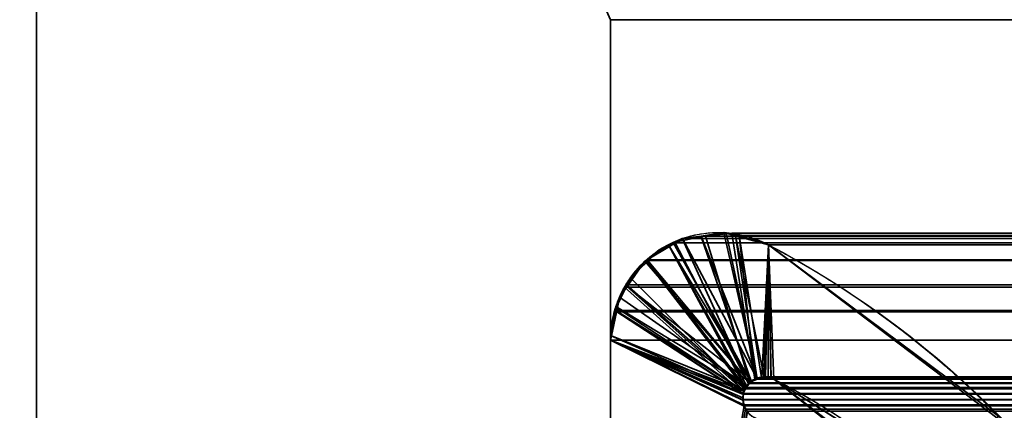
# Model space of a CAD drawing. Header units: millimetres. Extents: x -490 to 6690, y -115 to 132.
# Tile 906 of 1031: x 5486.88 to 5493.74, y 9.28 to 12. Entities that reach past the tile are written whole.
import ezdxf

# ---------------------------------------------------------------- set-up
doc = ezdxf.new("R2010")
doc.units = ezdxf.units.MM
doc.layers.add('151', color=7, linetype='Continuous', true_color=0xffffff)

# ---------------------------------------------------------------- blocks, each defined once
blk = doc.blocks.new('UG_SURFACE_338')
at = {"layer": '151', "color": 7, "linetype": 'Continuous', "lineweight": 35}
for points in [[(5486.7501, -22, -8), (5486.7501, 16, -8), (5487, 16, -8), (5487, -22, -8)], [(5487, -22, 2020), (5487, 16, 2020), (5486.7501, 16, 2020.2501), (5486.7501, -22, 2020.2501)], [(5487, 16, 2020), (5487, -22, 2020), (5487, -22, -8), (5487, 16, -8)]]:
    blk.add_3dface(points, dxfattribs=at)
blk = doc.blocks.new('UG_SURFACE_342')
at = {"layer": '151', "color": 14, "linetype": 'Continuous', "lineweight": 35}
for points in [[(6517.3001, -10, 2024.3001), (6517.3001, 19, 2024.3001), (5482.6999, 19, 2024.3001), (5482.6999, -10, 2024.3001)], [(6513.2499, 16.25, 2020.2501), (6513.2499, -22, 2020.2501), (5486.7501, -22, 2020.2501), (5486.7501, 16.25, 2020.2501)]]:
    blk.add_3dface(points, dxfattribs=at)
blk = doc.blocks.new('UG_SURFACE_343')
at = {"layer": '151', "color": 7, "linetype": 'Continuous', "lineweight": 35}
for points in [[(5486.7501, 16, 2020.2501), (5486.7501, -22, 2020.2501), (6513.2499, -22, 2020.2501), (6513.2499, 16, 2020.2501)], [(5486.7501, -22, 2020.2501), (5486.7501, 16, 2020.2501), (5487, 16, 2020), (5487, -22, 2020)], [(6513, 16, 2020), (6513, -22, 2020), (5487, -22, 2020), (5487, 16, 2020)]]:
    blk.add_3dface(points, dxfattribs=at)
blk = doc.blocks.new('UG_SURFACE_350')
at = {"layer": '151', "color": 46, "linetype": 'Continuous', "lineweight": 35}
for points in [[(5491.6315, 10.4934, -8), (5491.6315, 10.4872, 2015.3682), (5491.7889, 10.5176, 2015.2111)], [(5491.806, 10.5165, -8), (5491.6315, 10.4934, -8), (5491.7889, 10.5176, 2015.2111)], [(5491.7889, 10.5176, 2015.2111), (5491.6315, 10.4872, 2015.3682), (5491.9801, 9.4814, 2015.0197), (5492.0206, 9.4973, 2014.9794)], [(5492.0206, 9.503, -8), (5491.6315, 10.4934, -8), (5491.806, 10.5165, -8)], [(5491.806, 10.5165, -8), (5491.7889, 10.5176, 2015.2111), (5491.8718, 10.4948, 2015.1279)], [(5491.8718, 10.4948, 2015.1279), (5491.7889, 10.5176, 2015.2111), (5492.0206, 9.4973, 2014.9794)], [(5491.8718, 10.4948, 2015.1279), (5491.8709, 10.4979, -8), (5491.806, 10.5165, -8)], [(5491.806, 10.5165, -8), (5491.8709, 10.4979, -8), (5492.0697, 9.5096, -8), (5492.0206, 9.503, -8)], [(5491.2558, 10.3275, -8), (5491.3397, 10.3959, 2015.6605), (5491.4026, 10.4309, 2015.5973)], [(5491.4026, 10.4309, 2015.5973), (5491.4098, 10.4203, -8), (5491.2558, 10.3275, -8)], [(5491.4026, 10.4309, 2015.5973), (5491.3397, 10.3959, 2015.6605), (5491.2596, 10.319, 2015.7404), (5491.9405, 9.4365, 2015.0595)], [(5491.4098, 10.4203, -8), (5491.4026, 10.4309, 2015.5973), (5491.4355, 10.4492, 2015.5644)], [(5491.9496, 9.447, 2015.0502), (5491.9777, 9.4783, 2015.0225), (5491.4355, 10.4492, 2015.5644), (5491.4026, 10.4309, 2015.5973)], [(5491.4026, 10.4309, 2015.5973), (5491.9405, 9.4365, 2015.0595), (5491.9496, 9.447, 2015.0502)], [(5491.4355, 10.4492, 2015.5644), (5491.5023, 10.4762, -8), (5491.4098, 10.4203, -8)], [(5491.4098, 10.4203, -8), (5491.5023, 10.4762, -8), (5492.0197, 9.5024, -8), (5491.9782, 9.4776, -8)], [(5491.5023, 10.4762, -8), (5491.4355, 10.4492, 2015.5644), (5491.6315, 10.4872, 2015.3682)], [(5491.9777, 9.4783, 2015.0225), (5491.9801, 9.4814, 2015.0197), (5491.6315, 10.4872, 2015.3682), (5491.4355, 10.4492, 2015.5644)], [(5491.6315, 10.4872, 2015.3682), (5491.6315, 10.4934, -8), (5491.5023, 10.4762, -8)], [(5491.5023, 10.4762, -8), (5491.6315, 10.4934, -8), (5492.0206, 9.503, -8), (5492.0197, 9.5024, -8)], [(5491.8709, 10.4979, -8), (5491.8718, 10.4948, 2015.1279), (5492.1002, 10.4321, 2014.8995)], [(5492.1002, 10.4321, 2014.8995), (5492.1002, 10.4321, -8), (5491.8709, 10.4979, -8)], [(5491.8709, 10.4979, -8), (5492.1002, 10.4321, -8), (5492.0793, 9.511, -8), (5492.0697, 9.5096, -8)], [(5492.0206, 9.4973, 2014.9794), (5492.0545, 9.5105, 2014.9457), (5492.1002, 10.4321, 2014.8995), (5491.8718, 10.4948, 2015.1279)], [(5492.1002, 10.4321, 2014.8995), (5492.0545, 9.5105, 2014.9457), (5492.0692, 9.5077, 2014.9307)], [(5492.0692, 9.5077, 2014.9307), (5492.1184, 9.4987, 2014.8816), (5492.1002, 10.4321, 2014.8995)], [(5492.1179, 9.5004, -8), (5492.0793, 9.511, -8), (5492.1002, 10.4321, -8)], [(5493.7043, 9.2394, -8), (5492.1002, 10.4321, -8), (5492.1002, 10.4321, 2014.8995), (5493.7043, 9.2394, 2013.2957)], [(5492.1002, 10.4321, -8), (5492.137, 9.4954, -8), (5492.1179, 9.5004, -8)], [(5493.2179, 8.6672, -8), (5492.137, 9.4954, -8), (5492.1002, 10.4321, -8), (5493.7043, 9.2394, -8)], [(5493.7043, 9.2394, 2013.2957), (5492.1002, 10.4321, 2014.8995), (5492.137, 9.4954, 2014.8633), (5493.2203, 8.638, 2013.7796)], [(5492.1184, 9.4987, 2014.8816), (5492.137, 9.4954, 2014.8633), (5492.1002, 10.4321, 2014.8995)], [(5491.2558, 10.3275, -8), (5491.4098, 10.4203, -8), (5491.9782, 9.4776, -8), (5491.9696, 9.4727, -8)], [(5491.2558, 10.3275, -8), (5491.2596, 10.319, 2015.7404), (5491.3397, 10.3959, 2015.6605)], [(5491.2395, 10.3178, -8), (5491.1108, 10.1446, 2015.8894), (5491.1389, 10.2028, 2015.861)], [(5491.2395, 10.3178, -8), (5491.1156, 10.1426, -8), (5491.1108, 10.1446, 2015.8894)], [(5491.1156, 10.1426, -8), (5491.2395, 10.3178, -8), (5491.9696, 9.4727, -8)], [(5491.2395, 10.3178, -8), (5491.1389, 10.2028, 2015.861), (5491.2596, 10.319, 2015.7404)], [(5491.931, 9.4119, 2015.069), (5491.9405, 9.4365, 2015.0595), (5491.2596, 10.319, 2015.7404), (5491.1389, 10.2028, 2015.861)], [(5491.2596, 10.319, 2015.7404), (5491.2558, 10.3275, -8), (5491.2395, 10.3178, -8)], [(5491.9696, 9.4727, -8), (5491.2395, 10.3178, -8), (5491.2558, 10.3275, -8)], [(5491.1389, 10.2028, 2015.861), (5491.1108, 10.1446, 2015.8894), (5491.931, 9.4119, 2015.069)], [(5491.0626, 10.0678, -8), (5491.0388, 9.9961, 2015.9614), (5491.1108, 10.1446, 2015.8894)], [(5491.1108, 10.1446, 2015.8894), (5491.0388, 9.9961, 2015.9614), (5491.931, 9.4119, 2015.069)], [(5491.1108, 10.1446, 2015.8894), (5491.1156, 10.1426, -8), (5491.0626, 10.0678, -8)], [(5491.9696, 9.4727, -8), (5491.951, 9.4474, -8), (5491.0626, 10.0678, -8), (5491.1156, 10.1426, -8)], [(5491.0626, 10.0678, -8), (5491.0474, 9.996, -8), (5491.0388, 9.9961, 2015.9614)], [(5491.0474, 9.996, -8), (5491.0626, 10.0678, -8), (5491.951, 9.4474, -8)], [(5491.0064, 9.799, -8), (5491.0045, 9.7991, 2015.9955), (5491.0302, 9.9788, 2015.9698)], [(5491.0302, 9.9788, 2015.9698), (5491.0045, 9.7991, 2015.9955), (5491.9238, 9.3934, 2015.0762), (5491.931, 9.4119, 2015.069)], [(5491.0064, 9.799, -8), (5491.0302, 9.9788, 2015.9698), (5491.0388, 9.9961, 2015.9614)], [(5491.0388, 9.9961, 2015.9614), (5491.0474, 9.996, -8), (5491.0064, 9.799, -8)], [(5491.951, 9.4474, -8), (5491.9343, 9.4249, -8), (5491.0064, 9.799, -8), (5491.0474, 9.996, -8)], [(5491.931, 9.4119, 2015.069), (5491.0388, 9.9961, 2015.9614), (5491.0302, 9.9788, 2015.9698)], [(5491.0002, 9.7678, -8), (5491.0002, 9.7678, 2016), (5491.0045, 9.7991, 2015.9955)], [(5491.0045, 9.7991, 2015.9955), (5491.0064, 9.799, -8), (5491.0002, 9.7678, -8)], [(5491.9238, 9.3911, 2015.0762), (5491.9238, 9.3934, 2015.0762), (5491.0045, 9.7991, 2015.9955), (5491.0002, 9.7678, 2016)], [(5491.0002, 9.7678, -8), (5491.0064, 9.799, -8), (5491.9343, 9.4249, -8), (5491.9314, 9.4125, -8)], [(5491.0002, 9.7678, -8), (5491.0002, 4, -8), (5491.0002, 4, 2016), (5491.0002, 9.7678, 2016)], [(5491.0002, 4, -8), (5491.0002, 9.7678, -8), (5491.9305, 9.3086, -8), (5491.9543, 9.2719, -8)], [(5491.0002, 9.7678, -8), (5491.9209, 9.3671, -8), (5491.9233, 9.3523, -8), (5491.9305, 9.3092, -8)], [(5491.9314, 9.4125, -8), (5491.9262, 9.3904, -8), (5491.0002, 9.7678, -8)], [(5491.9305, 9.3092, -8), (5491.9305, 9.3086, -8), (5491.0002, 9.7678, -8)], [(5491.9262, 9.3904, -8), (5491.9209, 9.3671, -8), (5491.0002, 9.7678, -8)], [(5491.0002, 9.7678, 2016), (5491.9209, 9.3503, 2015.0788), (5491.9214, 9.3519, 2015.0788), (5491.9238, 9.3911, 2015.0762)], [(5491.9305, 9.3094, 2015.0697), (5491.9209, 9.3503, 2015.0788), (5491.0002, 9.7678, 2016), (5491.0002, 4, 2016)], [(5491.9777, 9.4783, 2015.0225), (5491.9496, 9.447, 2015.0502), (5491.951, 9.4474, -8)], [(5491.951, 9.4474, -8), (5491.9696, 9.4727, -8), (5491.9777, 9.4783, 2015.0225)], [(5491.9696, 9.4727, -8), (5491.9782, 9.4776, -8), (5491.9777, 9.4783, 2015.0225)], [(5491.9801, 9.4814, 2015.0197), (5491.9777, 9.4783, 2015.0225), (5491.9782, 9.4776, -8)], [(5491.9782, 9.4776, -8), (5492.0197, 9.5024, -8), (5492.0206, 9.4973, 2014.9794)], [(5492.0206, 9.4973, 2014.9794), (5491.9801, 9.4814, 2015.0197), (5491.9782, 9.4776, -8)], [(5492.0206, 9.4973, 2014.9794), (5492.0197, 9.5024, -8), (5492.0206, 9.503, -8)], [(5492.0692, 9.5077, 2014.9307), (5492.0545, 9.5105, 2014.9457), (5492.0206, 9.503, -8)], [(5492.0545, 9.5105, 2014.9457), (5492.0206, 9.4973, 2014.9794), (5492.0206, 9.503, -8)], [(5492.0206, 9.503, -8), (5492.0697, 9.5096, -8), (5492.0692, 9.5077, 2014.9307)], [(5492.0692, 9.5077, 2014.9307), (5492.0697, 9.5096, -8), (5492.0793, 9.511, -8)], [(5492.1184, 9.4987, 2014.8816), (5492.0692, 9.5077, 2014.9307), (5492.0793, 9.511, -8)], [(5492.0793, 9.511, -8), (5492.1179, 9.5004, -8), (5492.1184, 9.4987, 2014.8816)], [(5492.1179, 9.5004, -8), (5492.137, 9.4954, -8), (5492.137, 9.4954, 2014.8633)], [(5492.137, 9.4954, 2014.8633), (5492.1184, 9.4987, 2014.8816), (5492.1179, 9.5004, -8)], [(5492.137, 9.4954, -8), (5493.2179, 8.6672, -8), (5493.2203, 8.638, 2013.7796)], [(5493.2203, 8.638, 2013.7796), (5492.137, 9.4954, 2014.8633), (5492.137, 9.4954, -8)], [(5491.931, 9.4119, 2015.069), (5491.9238, 9.3934, 2015.0762), (5491.9262, 9.3904, -8)], [(5491.9262, 9.3904, -8), (5491.9314, 9.4125, -8), (5491.931, 9.4119, 2015.069)], [(5491.9405, 9.4365, 2015.0595), (5491.931, 9.4119, 2015.069), (5491.9314, 9.4125, -8)], [(5491.9314, 9.4125, -8), (5491.9343, 9.4249, -8), (5491.9496, 9.447, 2015.0502)], [(5491.9496, 9.447, 2015.0502), (5491.9405, 9.4365, 2015.0595), (5491.9314, 9.4125, -8)], [(5491.9343, 9.4249, -8), (5491.951, 9.4474, -8), (5491.9496, 9.447, 2015.0502)], [(5491.9233, 9.3523, -8), (5491.9209, 9.3671, -8), (5491.9238, 9.3911, 2015.0762)], [(5491.9209, 9.3671, -8), (5491.9262, 9.3904, -8), (5491.9238, 9.3911, 2015.0762)], [(5491.9233, 9.3523, -8), (5491.9214, 9.3519, 2015.0788), (5491.9209, 9.3503, 2015.0788)], [(5491.9209, 9.3503, 2015.0788), (5491.9305, 9.3094, 2015.0697), (5491.9233, 9.3523, -8)], [(5491.9238, 9.3911, 2015.0762), (5491.9214, 9.3519, 2015.0788), (5491.9233, 9.3523, -8)], [(5491.9233, 9.3523, -8), (5491.9305, 9.3094, 2015.0697), (5491.9305, 9.3092, 2015.0695)], [(5491.9305, 9.3092, 2015.0695), (5491.9305, 9.3092, -8), (5491.9233, 9.3523, -8)], [(5491.9238, 9.3934, 2015.0762), (5491.9238, 9.3911, 2015.0762), (5491.9262, 9.3904, -8)], [(5491.9529, 9.2717, 2015.0468), (5491.9305, 9.3092, 2015.0695), (5491.9305, 9.3094, 2015.0697), (5491.0002, 4, 2016)], [(5491.9305, 9.3086, -8), (5491.9305, 9.3092, 2015.0695), (5491.9529, 9.2717, 2015.0468)], [(5491.9305, 9.3086, -8), (5491.9305, 9.3092, -8), (5491.9305, 9.3092, 2015.0695)], [(5491.9529, 9.2717, 2015.0468), (5491.9543, 9.2719, -8), (5491.9305, 9.3086, -8)]]:
    blk.add_3dface(points, dxfattribs=at)
blk = doc.blocks.new('UG_SURFACE_351')
at = {"layer": '151', "color": 46, "linetype": 'Continuous', "lineweight": 35}
for points in [[(5491.8451, 10.5126, 2015.1551), (5491.6625, 10.4928, 2015.3372), (6508.3375, 10.4928, 2015.3372)], [(5491.6625, 10.4928, 2015.3372), (5491.8451, 10.5126, 2015.1551), (5492.0053, 9.4968, 2014.9944), (5491.9705, 9.4712, 2015.0297)], [(5491.8451, 10.5126, 2015.1551), (6508.3375, 10.4928, 2015.3372), (6508.1549, 10.5126, 2015.1551)], [(6508.1549, 10.5126, 2015.1551), (6508.1048, 10.4968, 2015.105), (5491.8952, 10.4968, 2015.105), (5491.8451, 10.5126, 2015.1551)], [(5492.0058, 9.4968, 2014.9941), (5492.0053, 9.4968, 2014.9944), (5491.8451, 10.5126, 2015.1551), (5491.8952, 10.4968, 2015.105)], [(5491.2543, 10.3284, 2015.7454), (6508.7457, 10.3284, 2015.7454), (6508.5497, 10.4459, 2015.5499), (5491.4503, 10.4459, 2015.5499)], [(5491.2543, 10.3284, 2015.7454), (5491.4503, 10.4459, 2015.5499), (5491.962, 9.4651, 2015.0383), (5491.9429, 9.4379, 2015.0573)], [(5491.4985, 10.475, 2015.5013), (5491.4503, 10.4459, 2015.5499), (6508.5497, 10.4459, 2015.5499)], [(5491.962, 9.4651, 2015.0383), (5491.4503, 10.4459, 2015.5499), (5491.4985, 10.475, 2015.5013)], [(6508.5015, 10.475, 2015.5013), (6508.3375, 10.4928, 2015.3372), (5491.6625, 10.4928, 2015.3372), (5491.4985, 10.475, 2015.5013)], [(5491.4985, 10.475, 2015.5013), (5491.6625, 10.4928, 2015.3372), (5491.9705, 9.4712, 2015.0297), (5491.962, 9.4651, 2015.0383)], [(5491.4985, 10.475, 2015.5013), (6508.5497, 10.4459, 2015.5499), (6508.5015, 10.475, 2015.5013)], [(5491.8952, 10.4968, 2015.105), (6508.1048, 10.4968, 2015.105), (6507.8998, 10.4321, 2014.8995), (5492.1002, 10.4321, 2014.8995)], [(5491.8952, 10.4968, 2015.105), (5492.0521, 9.507, 2014.9477), (5492.0058, 9.4968, 2014.9941)], [(5491.8952, 10.4968, 2015.105), (5492.1002, 10.4321, 2014.8995), (5492.0716, 9.5113, 2014.9283), (5492.0521, 9.507, 2014.9477)], [(5492.0983, 9.5048, 2014.9019), (5492.0716, 9.5113, 2014.9283), (5492.1002, 10.4321, 2014.8995)], [(5492.1002, 10.4321, 2014.8995), (5492.137, 9.4954, 2014.8633), (5492.0983, 9.5048, 2014.9019)], [(5492.1002, 10.4321, 2014.8995), (6507.8998, 10.4321, 2014.8995), (6506.2995, 9.2202, 2013.2997), (5493.7005, 9.2202, 2013.2997)], [(5492.8551, 9.0437, 2014.1449), (5492.137, 9.4954, 2014.8633), (5492.1002, 10.4321, 2014.8995), (5493.7005, 9.2202, 2013.2997)], [(5491.2453, 10.3227, 2015.7549), (5491.1108, 10.1539, 2015.8894), (6508.8892, 10.1539, 2015.8894)], [(5491.9362, 9.429, 2015.0635), (5491.1108, 10.1539, 2015.8894), (5491.2453, 10.3227, 2015.7549)], [(6508.7547, 10.3227, 2015.7549), (6508.7457, 10.3284, 2015.7454), (5491.2543, 10.3284, 2015.7454), (5491.2453, 10.3227, 2015.7549)], [(5491.2453, 10.3227, 2015.7549), (5491.2543, 10.3284, 2015.7454), (5491.9429, 9.4379, 2015.0573), (5491.9362, 9.429, 2015.0635)], [(5491.2453, 10.3227, 2015.7549), (6508.8892, 10.1539, 2015.8894), (6508.7547, 10.3227, 2015.7549)], [(5491.0965, 10.1364, 2015.9032), (5491.0302, 9.9739, 2015.97), (6508.9698, 9.9739, 2015.97)], [(5491.9252, 9.3963, 2015.075), (5491.0302, 9.9739, 2015.97), (5491.0965, 10.1364, 2015.9032)], [(6508.9035, 10.1364, 2015.9032), (6508.8892, 10.1539, 2015.8894), (5491.1108, 10.1539, 2015.8894), (5491.0965, 10.1364, 2015.9032)], [(5491.0965, 10.1364, 2015.9032), (5491.1108, 10.1539, 2015.8894), (5491.9362, 9.429, 2015.0635), (5491.9252, 9.3963, 2015.075)], [(5491.0965, 10.1364, 2015.9032), (6508.9698, 9.9739, 2015.97), (6508.9035, 10.1364, 2015.9032)], [(5491.9238, 9.3927, 2015.0762), (5491.0002, 9.7678, 2016), (5491.0259, 9.9643, 2015.9738), (5491.0302, 9.9739, 2015.97)], [(5491.0002, 9.7678, 2016), (6508.9998, 9.7678, 2016), (6508.9741, 9.9643, 2015.9738)], [(5491.0259, 9.9643, 2015.9738), (5491.0002, 9.7678, 2016), (6508.9741, 9.9643, 2015.9738)], [(6508.9741, 9.9643, 2015.9738), (6508.9698, 9.9739, 2015.97), (5491.0302, 9.9739, 2015.97), (5491.0259, 9.9643, 2015.9738)], [(5491.9252, 9.3963, 2015.075), (5491.9238, 9.3927, 2015.0762), (5491.0302, 9.9739, 2015.97)], [(5491.0002, 9.7678, 2016), (5491.0002, 4, 2016), (6508.9998, 4, 2016), (6508.9998, 9.7678, 2016)], [(5491.0002, 4, 2016), (5491.0002, 9.7678, 2016), (5491.9276, 9.3176, 2015.0726), (5491.931, 9.3096, 2015.069)], [(5491.0002, 9.7678, 2016), (5491.9209, 9.3523, 2015.079), (5491.9276, 9.3176, 2015.0726)], [(5491.0002, 9.7678, 2016), (5491.9238, 9.3927, 2015.0762), (5491.9209, 9.3539, 2015.079), (5491.9209, 9.3523, 2015.079)], [(5491.962, 9.4651, 2015.0383), (5491.9705, 9.4712, 2015.0297), (6508.0295, 9.4712, 2015.0297), (6508.038, 9.4651, 2015.0383)], [(6508.0295, 9.4712, 2015.0297), (5491.9705, 9.4712, 2015.0297), (5492.0053, 9.4968, 2014.9944)], [(5492.0053, 9.4968, 2014.9944), (5492.0058, 9.4968, 2014.9941), (6507.9942, 9.4968, 2014.9941), (6507.9947, 9.4968, 2014.9944)], [(6507.9947, 9.4968, 2014.9944), (6508.0295, 9.4712, 2015.0297), (5492.0053, 9.4968, 2014.9944)], [(5492.0521, 9.507, 2014.9477), (6507.9479, 9.507, 2014.9477), (6507.9942, 9.4968, 2014.9941), (5492.0058, 9.4968, 2014.9941)], [(6507.9284, 9.5113, 2014.9283), (5492.0521, 9.507, 2014.9477), (5492.0716, 9.5113, 2014.9283)], [(6507.9284, 9.5113, 2014.9283), (6507.9479, 9.507, 2014.9477), (5492.0521, 9.507, 2014.9477)], [(5492.0716, 9.5113, 2014.9283), (6507.9017, 9.5048, 2014.9019), (6507.9284, 9.5113, 2014.9283)], [(5492.0716, 9.5113, 2014.9283), (5492.0983, 9.5048, 2014.9019), (6507.9017, 9.5048, 2014.9019)], [(5492.137, 9.4954, 2014.8633), (6507.863, 9.4954, 2014.8633), (6507.9017, 9.5048, 2014.9019), (5492.0983, 9.5048, 2014.9019)], [(6507.1449, 9.0437, 2014.1449), (5492.137, 9.4954, 2014.8633), (5492.8551, 9.0437, 2014.1449)], [(6507.1449, 9.0437, 2014.1449), (6507.863, 9.4954, 2014.8633), (5492.137, 9.4954, 2014.8633)], [(6508.0748, 9.3963, 2015.075), (5491.9252, 9.3963, 2015.075), (5491.9362, 9.429, 2015.0635)], [(5491.9362, 9.429, 2015.0635), (5491.9429, 9.4379, 2015.0573), (6508.0571, 9.4379, 2015.0573), (6508.0638, 9.429, 2015.0635)], [(6508.0638, 9.429, 2015.0635), (6508.0748, 9.3963, 2015.075), (5491.9362, 9.429, 2015.0635)], [(6508.038, 9.4651, 2015.0383), (5491.9429, 9.4379, 2015.0573), (5491.962, 9.4651, 2015.0383)], [(6508.038, 9.4651, 2015.0383), (6508.0571, 9.4379, 2015.0573), (5491.9429, 9.4379, 2015.0573)], [(6508.0762, 9.3927, 2015.0762), (5491.9209, 9.3539, 2015.079), (5491.9238, 9.3927, 2015.0762)], [(6508.0762, 9.3927, 2015.0762), (6508.0791, 9.3539, 2015.079), (5491.9209, 9.3539, 2015.079)], [(6508.0791, 9.3539, 2015.079), (5491.9276, 9.3176, 2015.0726), (5491.9209, 9.3523, 2015.079)], [(5491.9209, 9.3523, 2015.079), (5491.9209, 9.3539, 2015.079), (6508.0791, 9.3539, 2015.079)], [(5491.9238, 9.3927, 2015.0762), (5491.9252, 9.3963, 2015.075), (6508.0748, 9.3963, 2015.075), (6508.0762, 9.3927, 2015.0762)], [(5491.9276, 9.3176, 2015.0726), (6508.0791, 9.3539, 2015.079), (6508.0791, 9.3523, 2015.079)], [(6508.0791, 9.3523, 2015.079), (6508.0724, 9.3176, 2015.0726), (5491.9276, 9.3176, 2015.0726)], [(5491.931, 9.3096, 2015.069), (5491.9415, 9.2861, 2015.0585), (5491.0002, 4, 2016)], [(5491.0002, 4, 2016), (5491.9415, 9.2861, 2015.0585), (5491.9529, 9.2727, 2015.0471)], [(6508.0724, 9.3176, 2015.0726), (6508.069, 9.3096, 2015.069), (5491.931, 9.3096, 2015.069), (5491.9276, 9.3176, 2015.0726)], [(5491.931, 9.3096, 2015.069), (6508.069, 9.3096, 2015.069), (6508.0585, 9.2861, 2015.0585)], [(5491.9415, 9.2861, 2015.0585), (5491.931, 9.3096, 2015.069), (6508.0585, 9.2861, 2015.0585)], [(6508.0585, 9.2861, 2015.0585), (6508.0471, 9.2727, 2015.0471), (5491.9529, 9.2727, 2015.0471), (5491.9415, 9.2861, 2015.0585)]]:
    blk.add_3dface(points, dxfattribs=at)
blk = doc.blocks.new('UG_SURFACE_366')
at = {"layer": '151', "color": 254, "linetype": 'Continuous', "lineweight": 35}
for points in [[(5498.7502, 4, 2008.25), (5498.7502, 111.75, 2008.25), (5487, 111.75, 2020), (5487, 86, 2020)], [(5498.7502, 4, 2008.25), (5487, 86, 2020), (5494.9999, 12, 2012.0001)], [(5487, 4, 2020), (5487, 21, 2020), (5487, 21, -8), (5487, 4, -8)], [(5487, 21, 2020), (5487, 4, 2020), (5491.0002, 4, 2016), (5491.0002, 12, 2016)], [(5491.0002, 12, -8), (5491.0002, 4, -8), (5487, 4, -8), (5487, 21, -8)], [(5491.0002, 12, 2016), (5491.0002, 4, 2016), (5491.0002, 4, -8), (5491.0002, 12, -8)]]:
    blk.add_3dface(points, dxfattribs=at)
blk = doc.blocks.new('UG_SURFACE_369')
at = {"layer": '151', "color": 254, "linetype": 'Continuous', "lineweight": 35}
for points in [[(6523.2501, 111.75, 2030.2501), (5476.7499, 111.75, 2030.2501), (5476.7499, -10, 2030.2501), (6523.2501, -10, 2030.2501)], [(5487, 86, 2020), (5487, 111.75, 2020), (5498.7502, 111.75, 2008.25), (5498.7502, 4, 2008.25)], [(5494.9999, 12, 2012.0001), (5487, 86, 2020), (5498.7502, 4, 2008.25)], [(6517.4999, 21, 2024.4999), (6517.4999, -8, 2024.4999), (5482.5001, -8, 2024.4999), (5482.5001, 21, 2024.4999)], [(6513, 4, 2020), (6513, 21, 2020), (5487, 21, 2020), (5487, 4, 2020)], [(5491.0002, 12, 2016), (5491.0002, 4, 2016), (5487, 4, 2020), (5487, 21, 2020)], [(6508.9998, 12, 2016), (6508.9998, 4, 2016), (5491.0002, 4, 2016), (5491.0002, 12, 2016)]]:
    blk.add_3dface(points, dxfattribs=at)
blk = doc.blocks.new('UG_SURFACE_390')
at = {"layer": '151', "color": 252, "linetype": 'Continuous', "lineweight": 35}
for points in [[(6690.0001, -6.2, 2201.9999), (6690.0001, 113.2, 2201.9999), (5309.9999, 113.2, 2201.9999), (5309.9999, -6.2, 2201.9999)], [(5460, -6.2, 2052), (5460, 113.2, 2052), (6540, 113.2, 2052), (6540, -6.2, 2052)]]:
    blk.add_3dface(points, dxfattribs=at)

msp = doc.modelspace()

# ---------------------------------------------------------------- linework, layer by layer
at = {"layer": '151', "color": 253, "linetype": 'Continuous', "lineweight": -3}
for p, q in [((5487, 4, 2020), (5487, 21, 2020)), ((5487, 4, -8), (5487, 21, -8)), ((5487, 4, 2020), (5487, 21, 2020)), ((5487, 16, 2020), (5487, -22, 2020)), ((5487, 16, -8), (5487, -22, -8)), ((5487, 16, 2020), (5487, -22, 2020)), ((5491, 12, 2016), (5495, 12, 2012)), ((5491, 12, 2016), (5491, 4, 2016)), ((5491, 12, -8), (5491, 4, -8)), ((5491, 12, 2016), (5491, 12, -8)), ((5491, 12, 2016), (5491, 4, 2016)), ((5495, 12, -8), (5491, 12, -8)), ((5495, 12, 2012), (5491, 12, 2016)), ((6509, 12, 2016), (5491, 12, 2016)), ((6507.8995, 10.4321, 2014.8995), (5492.1005, 10.4321, 2014.8995)), ((5492.1005, 10.4321, 2014.8995), (5492.1005, 10.4321, -8)), ((5491, 9.7678, -8), (5491, 4, -8)), ((6509, 9.7678, 2016), (5491, 9.7678, 2016)), ((5491, 9.7678, 2016), (5491, 4, 2016)), ((5491, 9.7678, 2016), (5491, 9.7678, -8)), ((5491, 9.7678, 2016), (5491, 4, 2016)), ((5492.1367, 9.4954, 2014.8633), (5492.1367, 9.4954, -8)), ((6507.8633, 9.4954, 2014.8633), (5492.1367, 9.4954, 2014.8633))]:
    msp.add_line(p, q, dxfattribs=at)
at = {"layer": '151', "color": 253, "linetype": 'Continuous', "lineweight": -3, "extrusion": (0, 0, -1)}
for centre, radius, start, end in [((-5491.7507, 9.7678, 8), 0.7507, 0, 117.76528), ((-5489.0822, 4.6991, 8), 6.479, 117.76528, 153.25636)]:
    msp.add_arc(centre, radius, start, end, dxfattribs=at)
at = {"layer": '151', "color": 253, "linetype": 'Continuous', "lineweight": -3}
for centre, radius, start, end in [((5492.0697, 9.3622, -8), 0.1491, 63.27542, 270), ((5490.1206, 5.491, -8), 4.4833, 20.3926, 63.27542)]:
    msp.add_arc(centre, radius, start, end, dxfattribs=at)
for points, knots in [([(5491, 9.7678, 2016), (5491, 9.8345, 2016), (5491.0093, 9.9021, 2015.9907), (5491.043, 10.0262, 2015.957), (5491.0675, 10.0845, 2015.9325), (5491.1379, 10.2096, 2015.8621), (5491.1895, 10.2721, 2015.8105), (5491.3223, 10.3931, 2015.6777), (5491.4096, 10.4432, 2015.5904), (5491.6109, 10.515, 2015.3891), (5491.7296, 10.5272, 2015.2704), (5491.9318, 10.5016, 2015.0682), (5492.0187, 10.4752, 2014.9813), (5492.1005, 10.4321, 2014.8995)], [0, 0, 0, 0, 0.103365, 0.103365, 0.20588, 0.20588, 0.351028, 0.351028, 0.553091, 0.553091, 0.808468, 0.808468, 1, 1, 1, 1]), ([(5492.1367, 9.4954, 2014.8633), (5492.116, 9.5058, 2014.884), (5492.0936, 9.511, 2014.9064), (5492.0493, 9.5116, 2014.9507), (5492.0267, 9.5068, 2014.9733), (5491.99, 9.4894, 2015.01), (5491.975, 9.4789, 2015.025), (5491.9522, 9.455, 2015.0478), (5491.9434, 9.4428, 2015.0566), (5491.9309, 9.418, 2015.0691), (5491.9265, 9.4057, 2015.0735), (5491.9211, 9.3798, 2015.0789), (5491.9201, 9.3658, 2015.0799), (5491.9218, 9.3404, 2015.0782), (5491.9241, 9.3285, 2015.0759), (5491.9311, 9.3062, 2015.0689), (5491.9359, 9.2956, 2015.0641), (5491.9502, 9.2715, 2015.0498), (5491.961, 9.2591, 2015.039), (5491.9885, 9.2355, 2015.0115), (5492.0064, 9.2259, 2014.9936), (5492.0394, 9.2155, 2014.9606), (5492.0546, 9.2132, 2014.9454), (5492.0697, 9.2132, 2014.9303)], [0, 0, 0, 0, 0.141548, 0.141548, 0.284666, 0.284666, 0.389443, 0.389443, 0.46611, 0.46611, 0.526803, 0.526803, 0.58803, 0.58803, 0.641999, 0.641999, 0.697808, 0.697808, 0.78399, 0.78399, 0.903767, 0.903767, 1, 1, 1, 1]), ([(5494.3229, 7.0532, 2012.6771), (5494.0999, 7.653, 2012.9001), (5493.7682, 8.1552, 2013.2318), (5493.015, 8.9588, 2013.985), (5492.5861, 9.2691, 2014.4139), (5492.1367, 9.4954, 2014.8633)], [0, 0, 0, 0, 0.5, 0.5, 1, 1, 1, 1])]:
    msp.add_open_spline(points, degree=3, knots=knots, dxfattribs=at)
for points, weights in [([(5491, 9.7678, 2016), (5491, 10.1915, 2016), (5491.2706, 10.5633, 2015.7294), (5491.7255, 10.6295, 2015.2745), (5492.1005, 10.4321, 2014.8995)], [1, 0.758396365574, 0.677861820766, 0.758396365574, 1]), ([(5492.1005, 10.4321, 2014.8995), (5492.9954, 9.9609, 2014.0046), (5493.7799, 9.3138, 2013.2201), (5494.413, 8.5179, 2012.587), (5494.8682, 7.6146, 2012.1318)], [1, 0.976209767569, 0.968279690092, 0.976209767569, 1]), ([(5494.3229, 7.0532, 2012.6771), (5494.0271, 7.8488, 2012.9729), (5493.5418, 8.5535, 2013.4582), (5492.8949, 9.1137, 2014.1051), (5492.1367, 9.4954, 2014.8633)], [1, 0.965395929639, 0.953861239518, 0.965395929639, 1])]:
    msp.add_rational_spline(points, weights, degree=4, dxfattribs=at)
msp.add_open_spline([(5492.1005, 10.4321, 2014.8995), (5493.1854, 9.861, 2013.8146), (5494.1943, 8.9519, 2012.8057), (5494.8682, 7.6146, 2012.1318)], degree=3, dxfattribs=at)
msp.add_rational_spline([(5492.1367, 9.4954, 2014.8633), (5492.0991, 9.5143, 2014.9009), (5492.0481, 9.5218, 2014.9519), (5492.0009, 9.501, 2014.9991), (5491.9384, 9.4444, 2015.0616), (5491.913, 9.3994, 2015.087), (5491.9155, 9.3479, 2015.0845), (5491.9458, 9.2692, 2015.0542), (5491.9786, 9.2294, 2015.0214), (5492.0275, 9.2132, 2014.9725), (5492.0697, 9.2132, 2014.9303)], [1, 1, 0.979485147, 1, 1, 0.979485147, 1, 1, 0.979485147, 1, 1], degree=4, knots=[0, 0, 0, 0, 0, 0.333333, 0.333333, 0.333333, 0.666667, 0.666667, 0.666667, 1, 1, 1, 1, 1], dxfattribs=at)

# ---------------------------------------------------------------- block references
for name in ['UG_SURFACE_390', 'UG_SURFACE_366', 'UG_SURFACE_369', 'UG_SURFACE_342', 'UG_SURFACE_338', 'UG_SURFACE_343', 'UG_SURFACE_350', 'UG_SURFACE_351']:
    msp.add_blockref(name, (0, 0), dxfattribs=at)

doc.saveas('drawing.dxf')
